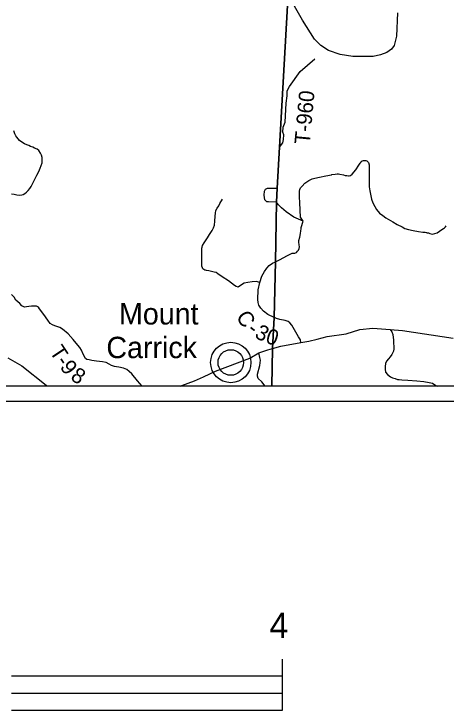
# Model space of a CAD drawing. Extents: x -15 to 405, y -40 to 87.
# Drawn here: x -9.391 to -7.708, y 32.803 to 35.514 of the extents above; entities that cross this region are included whole.
import ezdxf

# ---------------------------------------------------------------- set-up
doc = ezdxf.new("R2010")
doc.units = 0
for name, color, linetype in [('GM_P_State_Location', 7, 'Continuous'), ('GM_X_Major_Lake_Text', 7, 'Continuous'), ('GM_X_Minor_Lake', 7, 'Continuous'), ('GM_X_Minor_River', 7, 'Continuous'), ('GM_X_Rail_Line', 7, 'Continuous'), ('GM_X_State_Location', 7, 'Continuous'), ('GM_X_Township_ROW', 7, 'Continuous'), ('GM_X_Township_Subdivision_Text', 7, 'Continuous'), ('GM_X_Township_Text', 7, 'Continuous')]:
    doc.layers.add(name, color=color, linetype=linetype)

msp = doc.modelspace()

# ---------------------------------------------------------------- linework, layer by layer
at = {"layer": 'GM_P_State_Location'}
for points in [[(-8.2651, 34.7062), (-8.3017, 34.7225), (-8.3313, 34.743), (-8.3494, 34.7581), (-8.3606, 34.7705), (-8.3687, 34.7811), (-8.3663, 34.8352), (-8.3569, 34.9954), (-8.3441, 35.0117), (-8.3411, 35.0248), (-8.3406, 35.0424), (-8.3446, 35.0535), (-8.3431, 35.0726), (-8.3351, 35.0918), (-8.333, 35.1411), (-8.3308, 35.1666), (-8.3269, 35.1943), (-8.3269, 35.2137), (-8.3186, 35.2314), (-8.2771, 35.2896), (-8.2189, 35.3394)], [(-9.4006, 34.8129), (-9.3902, 34.8118), (-9.3802, 34.8092), (-9.3693, 34.8077), (-9.3605, 34.809), (-9.3549, 34.8111), (-9.349, 34.8144), (-9.3422, 34.8193), (-9.3359, 34.8258), (-9.3292, 34.8343), (-9.3241, 34.8424), (-9.3159, 34.8573), (-9.3089, 34.8726), (-9.3018, 34.8859), (-9.2967, 34.8952), (-9.2917, 34.9065), (-9.289, 34.9138), (-9.2851, 34.923), (-9.2812, 34.9339), (-9.2809, 34.9427), (-9.2815, 34.9544), (-9.2844, 34.9635), (-9.2881, 34.9715), (-9.2943, 34.9814), (-9.3012, 34.987), (-9.3112, 34.9912), (-9.3181, 34.9952), (-9.3265, 34.9982), (-9.3338, 35.001), (-9.3418, 35.0041), (-9.3507, 35.0084), (-9.3608, 35.0142), (-9.3693, 35.0209), (-9.375, 35.0269), (-9.3803, 35.034), (-9.3836, 35.0392), (-9.3881, 35.0475), (-9.3922, 35.0583)], [(-8.3687, 34.7811), (-8.3994, 34.7817), (-8.4068, 34.7817), (-8.414, 34.7897), (-8.4174, 34.8079), (-8.4154, 34.8233), (-8.4111, 34.8315), (-8.4043, 34.8347), (-8.3663, 34.8352)], [(-8.5129, 34.4536), (-8.5185, 34.4501), (-8.525, 34.452), (-8.5259, 34.4526), (-8.5322, 34.4563), (-8.5557, 34.4741), (-8.5808, 34.4906), (-8.5973, 34.5016), (-8.6042, 34.5067), (-8.611, 34.5086), (-8.6215, 34.5109), (-8.6323, 34.5128), (-8.6412, 34.5146), (-8.6456, 34.5158), (-8.6484, 34.5166), (-8.652, 34.5185), (-8.6553, 34.5217), (-8.6569, 34.5249), (-8.659, 34.532), (-8.66, 34.5485), (-8.6592, 34.5777), (-8.6599, 34.5962), (-8.6595, 34.601), (-8.6588, 34.6054), (-8.6569, 34.6126), (-8.6502, 34.6223), (-8.638, 34.6417), (-8.6298, 34.6547), (-8.6196, 34.6708), (-8.6137, 34.6805), (-8.6102, 34.691), (-8.6084, 34.7071), (-8.6075, 34.7263), (-8.6064, 34.7384), (-8.6054, 34.748), (-8.5995, 34.7573), (-8.594, 34.767), (-8.5889, 34.7755), (-8.5787, 34.7924)], [(-8.4342, 34.4674), (-8.4482, 34.4713), (-8.4636, 34.4704), (-8.4804, 34.468), (-8.4944, 34.465), (-8.5129, 34.4536)], [(-9.3553, 34.3747), (-9.3613, 34.3777), (-9.3682, 34.386), (-9.384, 34.3991), (-9.391, 34.4106), (-9.4007, 34.4217)], [(-8.8924, 34.0644), (-8.91, 34.0847), (-8.932, 34.1116), (-8.9421, 34.1219), (-8.9518, 34.1286), (-8.9651, 34.134), (-8.9824, 34.1382), (-8.992, 34.1393), (-9, 34.1412), (-9.0113, 34.1447), (-9.0206, 34.1505), (-9.0319, 34.1568), (-9.0464, 34.1594), (-9.0696, 34.1619), (-9.0885, 34.1645), (-9.0981, 34.1664), (-9.1074, 34.1686), (-9.1126, 34.1726), (-9.1217, 34.1893), (-9.1279, 34.204), (-9.1344, 34.2144), (-9.1426, 34.2243), (-9.1601, 34.2465), (-9.18, 34.2679), (-9.2022, 34.2856), (-9.2128, 34.2931), (-9.2321, 34.2989), (-9.2413, 34.3036), (-9.2502, 34.3086), (-9.2592, 34.3214), (-9.2755, 34.3436), (-9.2918, 34.3654), (-9.2963, 34.3718), (-9.3036, 34.3761), (-9.3128, 34.3764), (-9.3236, 34.3758), (-9.3332, 34.3745), (-9.3424, 34.3728), (-9.3504, 34.3723), (-9.3549, 34.3745), (-9.3553, 34.3747)], [(-7.9258, 34.2853), (-7.9194, 34.2758), (-7.9161, 34.2654), (-7.9148, 34.2538), (-7.9127, 34.2446), (-7.9126, 34.2313), (-7.9117, 34.2193), (-7.9116, 34.2093), (-7.9132, 34.2005), (-7.9191, 34.1872), (-7.9266, 34.1779), (-7.9326, 34.1707), (-7.9397, 34.1622), (-7.9441, 34.1526), (-7.946, 34.1405), (-7.9459, 34.1305), (-7.9442, 34.1189), (-7.9361, 34.1101), (-7.9252, 34.1006), (-7.9164, 34.0971), (-7.9072, 34.0939), (-7.8979, 34.0904), (-7.8911, 34.09), (-7.8807, 34.0889), (-7.857, 34.0871), (-7.8225, 34.0845), (-7.7949, 34.0828), (-7.7736, 34.0789), (-7.7616, 34.0754), (-7.7483, 34.0671), (-7.7424, 34.0644)]]:
    msp.add_lwpolyline(points, dxfattribs=at)
at = {"layer": 'GM_X_Major_Lake_Text'}
msp.add_lwpolyline([(-7.897, 35.5179), (-7.9011, 35.4275), (-7.91, 35.3913), (-7.9215, 35.3772), (-7.9393, 35.3639), (-7.9637, 35.3539), (-7.9925, 35.348), (-8.0718, 35.3478), (-8.1203, 35.3555), (-8.1656, 35.3714), (-8.1958, 35.3909), (-8.2214, 35.4159), (-8.2675, 35.4891), (-8.3042, 35.5527)], dxfattribs=at)
at = {"layer": 'GM_X_Rail_Line'}
for points in [[(-10.3436, 37.8843), (-9.126, 37.86), (-9.0187, 37.8511), (-9.0834, 36.3056), (-9.0857, 36.2469), (-8.8241, 36.2393), (-8.8114, 36.2392), (-8.8142, 36.1714), (-8.8221, 35.9787), (-8.6783, 35.975), (-8.6486, 35.9742), (-8.5576, 35.9672), (-8.5667, 35.7013), (-8.318, 35.689), (-8.3259, 35.5473), (-8.3569, 34.9954), (-8.3663, 34.8352), (-8.3687, 34.7811), (-8.3721, 34.5486), (-8.3783, 34.3314), (-8.3838, 34.2113), (-8.3867, 34.0644)], [(-8.3867, 34.0644), (-8.3838, 34.2113), (-8.3783, 34.3314), (-8.3721, 34.5486), (-8.3687, 34.7811), (-8.3663, 34.8352), (-8.3569, 34.9954), (-8.3259, 35.5473)]]:
    msp.add_lwpolyline(points, dxfattribs=at)
at = {"layer": 'GM_X_State_Location'}
for p, q in [((-5.8735, 34.0644), (-14.8692, 34.0644)), ((-8.3457, 32.9347), (-8.3457, 33.0007)), ((-8.3457, 32.9347), (-9.4013, 32.9347)), ((-8.3457, 32.8688), (-8.3457, 32.9347)), ((-9.4013, 32.8688), (-8.3457, 32.8688)), ((-8.3457, 32.8028), (-8.3457, 32.8688)), ((-9.4013, 32.8028), (-8.3457, 32.8028))]:
    msp.add_line(p, q, dxfattribs=at)
msp.add_lwpolyline([(-14.9291, 34.0044), (-14.9414, 42.1825), (-5.8257, 42.1825), (-5.8134, 34.0044)], close=True, dxfattribs=at)
for points in [[(-8.7436, 34.0644), (-8.7373, 34.0662), (-8.6885, 34.0854), (-8.6533, 34.1005), (-8.6066, 34.122), (-8.473, 34.173), (-8.438, 34.1942), (-8.4027, 34.2061), (-8.3838, 34.2113), (-8.3514, 34.2195), (-8.2744, 34.2344), (-8.2434, 34.239), (-8.2105, 34.2475), (-8.1718, 34.2582), (-8.0975, 34.2677), (-8.0439, 34.2849), (-7.993, 34.2905), (-7.9258, 34.2853), (-7.8774, 34.2816), (-7.6812, 34.2516)], [(-9.4149, 34.1751), (-9.3609, 34.1434), (-9.2654, 34.0675), (-9.2615, 34.0644)]]:
    msp.add_lwpolyline(points, dxfattribs=at)
at = {"layer": 'GM_X_Township_Subdivision_Text'}
for radius in [0.0786, 0.0498]:
    msp.add_circle((-8.5468, 34.1564), radius, dxfattribs=at)
at = {"layer": 'GM_X_Township_Text'}
for points in [[(-8.3568, 34.5567), (-8.3257, 34.5729), (-8.3076, 34.5817), (-8.2971, 34.5821), (-8.2915, 34.5853), (-8.2872, 34.5898), (-8.2833, 34.5943), (-8.2805, 34.6007), (-8.2794, 34.6063), (-8.2799, 34.6152), (-8.2813, 34.6252), (-8.2817, 34.6312), (-8.2775, 34.6444), (-8.2753, 34.6593), (-8.2738, 34.6689), (-8.2723, 34.677), (-8.2728, 34.6818), (-8.2651, 34.7062), (-8.2749, 34.723), (-8.2776, 34.7783), (-8.2787, 34.8011), (-8.2793, 34.8168), (-8.279, 34.824), (-8.2783, 34.83), (-8.2748, 34.8365), (-8.2689, 34.8426), (-8.2582, 34.8547), (-8.2431, 34.8649), (-8.2296, 34.8719), (-8.2196, 34.8745), (-8.2008, 34.8775), (-8.1769, 34.8838), (-8.1549, 34.8877), (-8.1538, 34.8879), (-8.1409, 34.8903), (-8.1329, 34.8912), (-8.1273, 34.8909), (-8.1225, 34.8898), (-8.108, 34.8871), (-8.1012, 34.8852), (-8.0943, 34.8845), (-8.0883, 34.883), (-8.0851, 34.8834), (-8.0807, 34.8851), (-8.074, 34.8892), (-8.0594, 34.907), (-8.0484, 34.9248), (-8.0456, 34.9288), (-8.0433, 34.9321), (-8.0401, 34.9353), (-8.0401, 34.9369), (-8.0378, 34.9397)], [(-8.0378, 34.9397), (-8.0378, 34.9398), (-8.0342, 34.9418), (-8.0302, 34.9431), (-8.025, 34.9435), (-8.021, 34.9432), (-8.0174, 34.9412), (-8.0137, 34.9389), (-8.0101, 34.9357), (-8.0084, 34.9257), (-8.0083, 34.89), (-8.0079, 34.8576), (-8.0076, 34.8407), (-8.0058, 34.8247), (-8.0016, 34.8052), (-7.999, 34.7924), (-7.9936, 34.7776), (-7.9862, 34.7633), (-7.9787, 34.7517), (-7.9674, 34.7379), (-7.9549, 34.7288), (-7.9428, 34.7201), (-7.9153, 34.7037), (-7.8984, 34.6939), (-7.8798, 34.6841), (-7.8689, 34.6778), (-7.854, 34.6744), (-7.8368, 34.6706), (-7.8151, 34.6669), (-7.7986, 34.6643), (-7.7938, 34.664), (-7.7902, 34.6636), (-7.7846, 34.6625), (-7.7826, 34.6617), (-7.7765, 34.6614), (-7.7713, 34.659), (-7.7661, 34.6575), (-7.7616, 34.6556), (-7.7431, 34.6608), (-7.7242, 34.6737), (-7.7183, 34.6778), (-7.7147, 34.6802), (-7.7119, 34.6831), (-7.7099, 34.6847), (-7.708, 34.6891)], [(-8.3743, 34.3299), (-8.3783, 34.3314), (-8.4021, 34.3434), (-8.4193, 34.3568), (-8.43, 34.3682), (-8.4376, 34.3796), (-8.4407, 34.3896), (-8.4417, 34.402), (-8.4396, 34.4389), (-8.4342, 34.4674), (-8.4254, 34.4925), (-8.4155, 34.5114), (-8.406, 34.5239), (-8.3968, 34.534), (-8.3841, 34.5426), (-8.3721, 34.5486), (-8.3568, 34.5567)], [(-8.2744, 34.2344), (-8.2756, 34.2448), (-8.2829, 34.2563), (-8.3086, 34.3013), (-8.3166, 34.3106), (-8.3238, 34.3158), (-8.3355, 34.3199), (-8.3552, 34.3241), (-8.3693, 34.3282), (-8.3743, 34.3299)], [(-8.4135, 34.0644), (-8.4261, 34.0808), (-8.4407, 34.0946), (-8.443, 34.1027), (-8.443, 34.1115), (-8.4341, 34.1444), (-8.4315, 34.1651), (-8.4338, 34.1758), (-8.438, 34.1942)]]:
    msp.add_lwpolyline(points, dxfattribs=at)

# ---------------------------------------------------------------- texts
at = {"layer": 'GM_X_Minor_Lake'}
for s, rotation, p in [('C', 302.5945, (-8.5284, 34.3349)), ('-', 322.43, (-8.4866, 34.2767)), ('3', 332.3973, (-8.4575, 34.2555)), ('0', 341.9033, (-8.4148, 34.2342))]:
    msp.add_text(s, height=0.06, rotation=rotation, dxfattribs=at).set_placement(p)
at = {"layer": 'GM_X_Minor_River'}
for s, rotation, p in [('T-960', 84.6775, (-8.2396, 35.0041)), ('T', 303.5879, (-9.2546, 34.1985)), ('-', 303.9567, (-9.2295, 34.1607)), ('9', 305.6373, (-9.2146, 34.1387)), ('8', 327.8468, (-9.1747, 34.0914))]:
    msp.add_text(s, height=0.06, rotation=rotation, dxfattribs=at).set_placement(p)
at = {"layer": 'GM_X_State_Location'}
msp.add_text('4', height=0.0988, dxfattribs=at).set_placement((-8.3962, 33.0834))
at = {"layer": 'GM_X_Township_ROW'}
for s, p in [('Mount', (-8.9821, 34.3044)), ('Carrick', (-9.0314, 34.1733))]:
    msp.add_text(s, height=0.08333, rotation=0, dxfattribs=at).set_placement(p)

doc.saveas('drawing.dxf')
